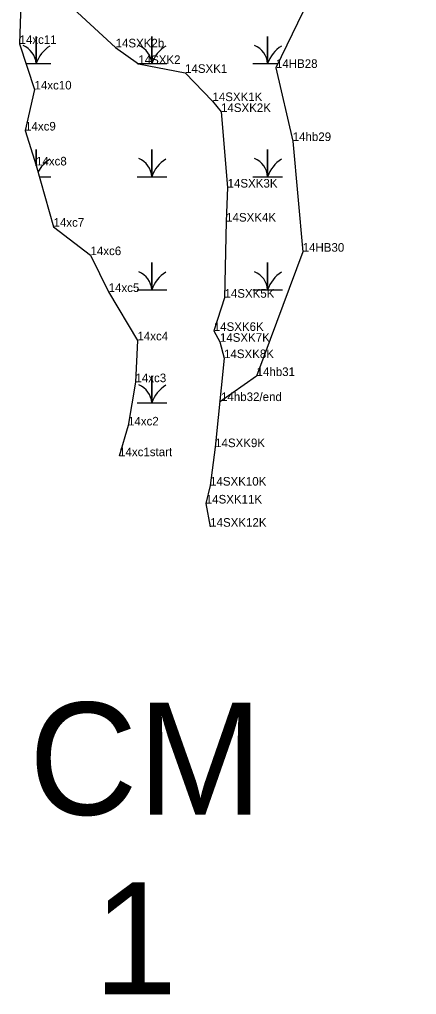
# Model space of a CAD drawing. Extents: x 2072529 to 2268796, y 436423 to 470406.
# Drawn here: x 2253780 to 2254011, y 442555 to 443122 of the extents above; entities that cross this region are included whole.
import ezdxf

# ---------------------------------------------------------------- set-up
doc = ezdxf.new("R2010")
doc.units = 0
for name, color, linetype in [('Default', 7, 'Continuous'), ('Exist Environmental Wetland Boundary Cogo Comment', 7, 'Continuous'), ('Exist Environmental Wetland Boundary Cogo Point CELL', 7, 'Continuous'), ('Exist Hydro Jurisdictional Stream or Body of Water NEU Mitigable Cogo Comment', 7, 'Continuous'), ('Old_Level_20', 7, 'Continuous'), ('Old_Level_52', 7, 'Continuous')]:
    doc.layers.add(name, color=color, linetype=linetype)

msp = doc.modelspace()

# ---------------------------------------------------------------- linework, layer by layer
at = {"layer": 'Exist Environmental Wetland Boundary Cogo Point CELL'}
for points in [[(2253783.7, 443096.52), (2253789.59, 443096.52), (2253789.59, 443112.3), (2253789.59, 443096.52), (2253798.19, 443096.52)], [(2253848.24, 443096.52), (2253856.84, 443096.52), (2253856.84, 443112.3), (2253856.84, 443096.52), (2253865.44, 443096.52)], [(2253915.49, 443096.52), (2253924.09, 443096.52), (2253924.09, 443112.3), (2253924.09, 443096.52), (2253930.13, 443096.52)], [(2253789.59, 443037.04), (2253789.59, 443046.5), (2253789.59, 443037.04)], [(2253848.24, 443030.72), (2253856.84, 443030.72), (2253856.84, 443046.5), (2253856.84, 443030.72), (2253865.44, 443030.72)], [(2253915.49, 443030.72), (2253924.09, 443030.72), (2253924.09, 443046.5), (2253924.09, 443030.72), (2253932.69, 443030.72)], [(2253791.39, 443030.72), (2253798.19, 443030.72)], [(2253848.24, 442964.92), (2253856.84, 442964.92), (2253856.84, 442980.7), (2253856.84, 442964.92), (2253865.44, 442964.92)], [(2253915.49, 442964.92), (2253924.09, 442964.92), (2253924.09, 442980.7), (2253924.09, 442964.92), (2253932.69, 442964.92)], [(2253848.24, 442899.12), (2253856.84, 442899.12), (2253856.84, 442914.9), (2253856.84, 442899.12), (2253865.44, 442899.12)]]:
    msp.add_lwpolyline(points, dxfattribs=at)
for centre, radius, start, end in [((2253777.32, 443095.63), 12.3, 4.1403, 67.535), ((2253807.83, 443090.46), 19.22, 122.1274, 161.6222), ((2253844.57, 443095.63), 12.3, 4.1403, 67.535), ((2253875.08, 443090.46), 19.22, 122.1274, 161.6222), ((2253911.82, 443095.63), 12.3, 4.1403, 67.535), ((2253942.33, 443090.46), 19.22, 122.1274, 161.6222), ((2253807.83, 443024.66), 19.22, 122.1274, 153.3155), ((2253844.57, 443029.83), 12.3, 4.1403, 67.535), ((2253875.08, 443024.66), 19.22, 122.1274, 161.6222), ((2253911.82, 443029.83), 12.3, 4.1403, 67.535), ((2253942.33, 443024.66), 19.22, 122.1274, 161.6222), ((2253844.57, 442964.03), 12.3, 4.1403, 67.535), ((2253875.08, 442958.86), 19.22, 122.1274, 161.6222), ((2253911.82, 442964.03), 12.3, 4.1403, 67.535), ((2253942.33, 442958.86), 19.22, 122.1274, 161.6222), ((2253844.57, 442898.23), 12.3, 4.1403, 67.535), ((2253875.08, 442893.06), 19.22, 122.1274, 161.6222)]:
    msp.add_arc(centre, radius, start, end, dxfattribs=at)
at = {"layer": 'Old_Level_20'}
for p, q in [((2253779.94, 443107.95), (2253779.94, 443107.95)), ((2253835.76, 443105.92), (2253835.76, 443105.92)), ((2253849.13, 443096.34), (2253849.13, 443096.34)), ((2253928.92, 443094), (2253928.92, 443094)), ((2253876.1, 443091.1), (2253876.1, 443091.1)), ((2253788.65, 443081.45), (2253788.65, 443081.45)), ((2253892.03, 443074.69), (2253892.03, 443074.69)), ((2253897, 443068.35), (2253897, 443068.35)), ((2253783.18, 443057.57), (2253783.18, 443057.57)), ((2253938.65, 443051.47), (2253938.65, 443051.47)), ((2253789.53, 443037.25), (2253789.53, 443037.25)), ((2253900.82, 443024.39), (2253900.82, 443024.39)), ((2253899.97, 443004.58), (2253899.97, 443004.58)), ((2253799.69, 443001.59), (2253799.69, 443001.59)), ((2253944.44, 442987.07), (2253944.44, 442987.07)), ((2253821.17, 442985.07), (2253821.17, 442985.07)), ((2253831.72, 442963.63), (2253831.72, 442963.63)), ((2253899.02, 442960.29), (2253899.02, 442960.29)), ((2253892.78, 442940.98), (2253892.78, 442940.98)), ((2253848.44, 442935.49), (2253848.44, 442935.49)), ((2253896.37, 442934.65), (2253896.37, 442934.65)), ((2253898.76, 442925.15), (2253898.76, 442925.15)), ((2253917.67, 442914.74), (2253917.67, 442914.74)), ((2253847.31, 442911.16), (2253847.31, 442911.16)), ((2253897.03, 442900.16), (2253897.03, 442900.16)), ((2253842.97, 442885.97), (2253842.97, 442885.97)), ((2253893.58, 442873.35), (2253893.58, 442873.35)), ((2253837.77, 442868.1), (2253837.77, 442868.1)), ((2253890.62, 442850.98), (2253890.62, 442850.98)), ((2253888.14, 442840.57), (2253888.14, 442840.57)), ((2253890.71, 442827.06), (2253890.71, 442827.06))]:
    msp.add_line(p, q, dxfattribs=at)
for points in [[(2254016.44, 443436.8), (2253980.84, 443407.93), (2253969.11, 443329.26), (2253933.2, 443297.83), (2253950.65, 443241.78), (2253964.42, 443201.58), (2253960.36, 443159.47), (2253928.92, 443094), (2253938.65, 443051.47), (2253944.44, 442987.07), (2253917.67, 442914.74), (2253896.2, 442899.57)], [(2253780.68, 443131.44), (2253779.94, 443107.95), (2253788.65, 443081.45), (2253783.18, 443057.57), (2253789.53, 443037.25), (2253799.69, 443001.59), (2253821.17, 442985.07), (2253831.72, 442963.63), (2253848.44, 442935.49), (2253847.31, 442911.16), (2253842.97, 442885.97), (2253837.77, 442868.1)]]:
    msp.add_lwpolyline(points, dxfattribs=at)
at = {"layer": 'Old_Level_52'}
msp.add_lwpolyline([(2253806.17, 443133.02), (2253835.76, 443105.92), (2253849.13, 443096.34), (2253876.1, 443091.1), (2253892.03, 443074.69), (2253897, 443068.35), (2253900.82, 443024.39), (2253899.97, 443004.58), (2253899.02, 442960.29), (2253892.78, 442940.98), (2253896.37, 442934.65), (2253898.76, 442925.15), (2253893.58, 442873.35), (2253890.62, 442850.98), (2253888.14, 442840.57), (2253890.71, 442827.06)], dxfattribs=at)

# ---------------------------------------------------------------- texts
at = {"layer": 'Default'}
for s, p in [('CM', (2253785.38, 442659.45)), ('CM', (2253785.38, 442659.45)), ('CM', (2253785.38, 442659.45)), ('1', (2253823.03, 442554.91)), ('1', (2253823.03, 442554.91)), ('1', (2253823.03, 442554.91))]:
    msp.add_text(s, height=65.34, dxfattribs=at).set_placement(p)
at = {"layer": 'Exist Environmental Wetland Boundary Cogo Comment'}
for s, p in [('14xc11', (2253779.94, 443107.95)), ('14xc10', (2253788.65, 443081.45)), ('14xc9', (2253783.18, 443057.57)), ('14hb29', (2253938.65, 443051.47)), ('14xc8', (2253789.53, 443037.25)), ('14xc7', (2253799.69, 443001.59)), ('14HB30', (2253944.44, 442987.07)), ('14xc6', (2253821.17, 442985.07)), ('14xc5', (2253831.72, 442963.63)), ('14xc4', (2253848.44, 442935.49)), ('14hb31', (2253917.67, 442914.74)), ('14xc3', (2253847.31, 442911.16)), ('14hb32/end', (2253897.02, 442900.17)), ('14xc2', (2253842.97, 442885.97)), ('14xc1start', (2253837.77, 442868.1))]:
    msp.add_text(s, height=5, dxfattribs=at).set_placement(p)
at = {"layer": 'Exist Hydro Jurisdictional Stream or Body of Water NEU Mitigable Cogo Comment'}
for s, p in [('14SXK2b', (2253835.76, 443105.92)), ('14SXK2', (2253848.93, 443096.29)), ('14SXK1', (2253876.1, 443091.1)), ('14HB28', (2253928.92, 443094)), ('14SXK1K', (2253892.03, 443074.69)), ('14SXK2K', (2253897, 443068.35)), ('14SXK3K', (2253900.82, 443024.39)), ('14SXK4K', (2253899.97, 443004.58)), ('14SXK5K', (2253899.02, 442960.29)), ('14SXK6K', (2253892.78, 442940.98)), ('14SXK7K', (2253896.37, 442934.65)), ('14SXK8K', (2253898.76, 442925.15)), ('14SXK9K', (2253893.58, 442873.35)), ('14SXK10K', (2253890.62, 442850.98)), ('14SXK11K', (2253888.14, 442840.57)), ('14SXK12K', (2253890.71, 442827.06))]:
    msp.add_text(s, height=5, dxfattribs=at).set_placement(p)

doc.saveas('drawing.dxf')
